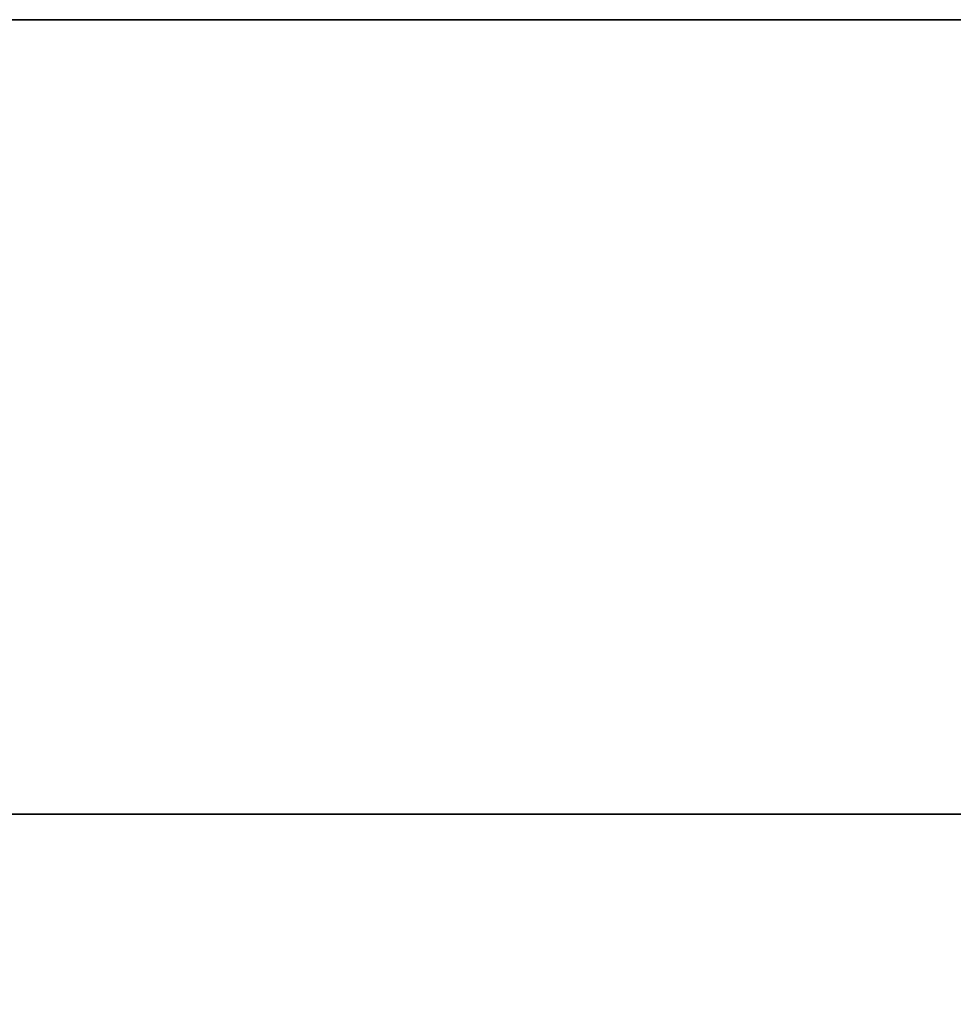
# Model space of a CAD drawing. Header units: millimetres. Extents: x -41 to 11, y -3 to 963.
# Tile 278 of 656: x -37.7 to -34.53, y 99.15 to 102.5. Entities that reach past the tile are written whole.
import ezdxf

# ---------------------------------------------------------------- set-up
doc = ezdxf.new("R2010")
doc.units = ezdxf.units.MM
doc.header["$LTSCALE"] = 65.185185
for name, color, linetype in [('3400', 7, 'CONTINUOUS'), ('3401', 7, 'CONTINUOUS'), ('3402', 7, 'CONTINUOUS'), ('3449', 7, 'CONTINUOUS'), ('3463', 7, 'CONTINUOUS'), ('3464', 7, 'CONTINUOUS')]:
    doc.layers.add(name, color=color, linetype=linetype)

msp = doc.modelspace()

# ---------------------------------------------------------------- linework, layer by layer
at = {"layer": '3400', "linetype": 'Continuous'}
for points in [[(9.125, 102.5, -93.5), (9.125, 17.5, -93.5), (-40.875, 102.5, -93.5), (9.125, 102.5, -93.5)], [(9.125, 17.5, -93.5), (-40.875, 17.5, -93.5), (-40.875, 102.5, -93.5), (9.125, 17.5, -93.5)]]:
    msp.add_3dface(points, dxfattribs=at)
at = {"layer": '3401', "linetype": 'Continuous'}
for points in [[(9.125, 102.5, -93.5), (-40.875, 102.5, -93.5), (-40.875, 102.5, -8.5), (9.125, 102.5, -93.5)], [(9.125, 102.5, -8.5), (9.125, 102.5, -93.5), (-40.875, 102.5, -8.5), (9.125, 102.5, -8.5)]]:
    msp.add_3dface(points, dxfattribs=at)
at = {"layer": '3402', "linetype": 'Continuous'}
for points in [[(-40.875, 17.5, -8.5), (9.125, 102.5, -8.5), (-40.875, 102.5, -8.5), (-40.875, 17.5, -8.5)], [(9.125, 17.5, -8.5), (9.125, 102.5, -8.5), (-40.875, 17.5, -8.5), (9.125, 17.5, -8.5)]]:
    msp.add_3dface(points, dxfattribs=at)
at = {"layer": '3449', "linetype": 'Continuous'}
for points in [[(-15.675, 99.8, -45), (-40.875, 99.8, -90.8), (-15.675, 99.8, -57), (-15.675, 99.8, -45)], [(-40.875, 99.8, -90.8), (-15.675, 99.8, -45), (-15.675, 99.8, -11.2), (-40.875, 99.8, -90.8)], [(-40.875, 99.8, -11.2), (-40.875, 99.8, -90.8), (-15.675, 99.8, -11.2), (-40.875, 99.8, -11.2)], [(-40.875, 99.8, -90.8), (-15.675, 99.8, -90.8), (-15.675, 99.8, -57), (-40.875, 99.8, -90.8)]]:
    msp.add_3dface(points, dxfattribs=at)
at = {"layer": '3463', "linetype": 'Continuous'}
for points in [[(-40.875, 99.8, -90.8), (-40.875, 20.2, -90.8), (-15.675, 99.8, -90.8), (-40.875, 99.8, -90.8)], [(-40.875, 20.2, -90.8), (-15.675, 20.2, -90.8), (-15.675, 99.8, -90.8), (-40.875, 20.2, -90.8)]]:
    msp.add_3dface(points, dxfattribs=at)
at = {"layer": '3464', "linetype": 'Continuous'}
for points in [[(-15.675, 20.2, -11.2), (-40.875, 99.8, -11.2), (-15.675, 99.8, -11.2), (-15.675, 20.2, -11.2)], [(-40.875, 20.2, -11.2), (-40.875, 99.8, -11.2), (-15.675, 20.2, -11.2), (-40.875, 20.2, -11.2)]]:
    msp.add_3dface(points, dxfattribs=at)

doc.saveas('drawing.dxf')
